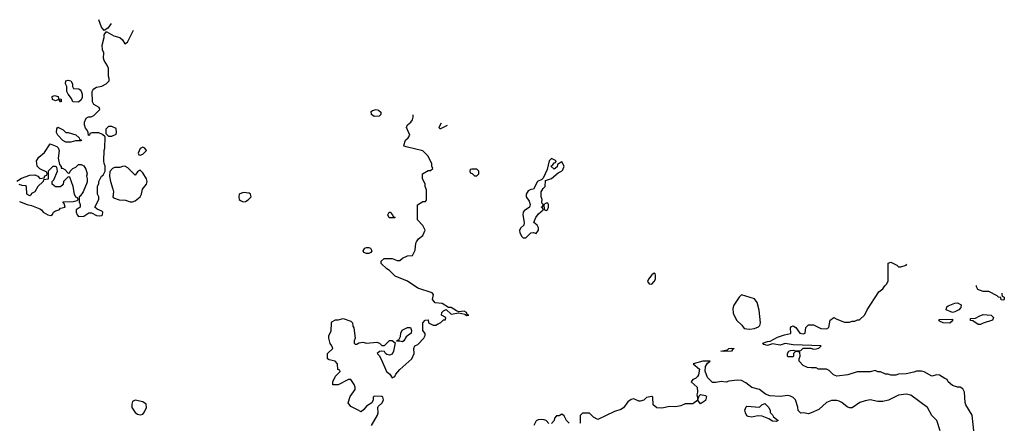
# Model space of a CAD drawing. Header units: inches. Extents: x 2380053 to 2584298, y 380219 to 546618.
# Tile 283 of 656: x 2447372 to 2455034, y 540987 to 544129. Entities that reach past the tile are written whole.
import ezdxf

# ---------------------------------------------------------------- set-up
doc = ezdxf.new("R2010")
doc.units = ezdxf.units.IN
doc.header["$MEASUREMENT"] = 0
doc.layers.add('C4544', color=7, linetype='Continuous')
doc.layers.add('C4554', color=7, linetype='Continuous')

msp = doc.modelspace()

# ---------------------------------------------------------------- linework, layer by layer
at = {"layer": 'C4544', "color": 2}
for points, elevation in [([(2448084, 544099.9), (2448056.9, 544063.1), (2448030, 544046), (2448008, 544070), (2447988.4, 544128.9)], 54), ([(2447350, 542872), (2447385.6, 542894.4), (2447450, 542918), (2447490, 542922), (2447514, 542910), (2447530, 542894), (2447562, 542898), (2447567.3, 542912.7), (2447582, 542918), (2447586, 542930), (2447582, 542942), (2447530, 542968), (2447509, 542989), (2447504, 543030), (2447522, 543058), (2447564.7, 543095.3), (2447610, 543162), (2447662, 543142), (2447671.6, 543131.6), (2447678, 543110), (2447671.6, 543051.6), (2447682, 543002), (2447694, 542986), (2447694, 542974), (2447706, 542974), (2447723.6, 542963.6), (2447750, 542934), (2447762, 542938), (2447766, 542950), (2447786, 542970), (2447810, 542982), (2447830, 543002), (2447850, 543002), (2447870, 542992), (2447886.4, 542966.4), (2447896, 542930), (2447891.3, 542910), (2447898, 542890), (2447896.9, 542863.1), (2447864.7, 542790), (2447843.6, 542756.4), (2447834, 542750), (2447834, 542710), (2447842, 542690), (2447842, 542670), (2447812, 542648), (2447811.3, 542630), (2447818, 542610), (2447830, 542598), (2447870, 542600.7), (2447910, 542624.7), (2447930, 542626), (2447970, 542606), (2447990, 542601), (2448010, 542604.7), (2448015.3, 542610), (2448019.3, 542630), (2448010, 542639.3), (2447974, 542654), (2447958, 542670), (2447988, 542730), (2447988, 542750), (2447978, 542770), (2447978, 542830), (2447987.3, 542852.7), (2447988, 542870), (2448008, 542910), (2448020.4, 542919.6), (2448038, 542950), (2448038, 542990), (2448028.9, 543008.9), (2448028, 543030), (2448028.7, 543110), (2448034, 543130), (2448038, 543218), (2448016.4, 543236.4), (2447988.4, 543248.4), (2447932.7, 543247.3), (2447918, 543242), (2447914, 543230), (2447908, 543228), (2447906, 543250), (2447898, 543270), (2447884, 543284), (2447875.3, 543310), (2447875.3, 543330), (2447890, 543362), (2447908.4, 543371.6), (2447927.3, 543372.7), (2447950, 543382), (2447995.3, 543430), (2447990, 543446), (2447950, 543468), (2447939, 543490), (2447935.3, 543570), (2447940.2, 543579.8), (2447948.9, 543591.1), (2447970, 543604.7), (2448010, 543612), (2448046, 543630), (2448067.3, 543652.7), (2448068, 543670), (2448062, 543690), (2448062, 543750), (2448055.3, 543770), (2448028.7, 543810), (2448024, 543830), (2448028, 543870), (2448015.3, 543895.3), (2448014, 543930), (2448028.7, 543990), (2448028.7, 544011.3), (2448046, 544034), (2448050, 544034), (2448104.5, 544004.5), (2448151, 543991), (2448171.3, 543971.3), (2448190, 543942), (2448210, 543954), (2448256.8, 544047.6)], 54), ([(2447370, 542714.8), (2447430, 542691), (2447463.5, 542683.5), (2447530, 542658), (2447542, 542650), (2447554, 542630), (2447590, 542611.3), (2447615.3, 542604.7), (2447628.4, 542611.6), (2447635.3, 542630), (2447650, 542641), (2447678, 542650), (2447690, 542662), (2447726, 542670), (2447718, 542698), (2447708.4, 542711.6), (2447787.3, 542712.7), (2447818, 542722), (2447826, 542730), (2447822, 542742), (2447808, 542748), (2447798, 542770), (2447788, 542830), (2447762, 542902), (2447750, 542906), (2447714, 542870), (2447710, 542846), (2447690, 542828), (2447650, 542828), (2447626, 542850), (2447626, 542870), (2447636.4, 542883.6), (2447666, 542950), (2447662, 542982), (2447650, 542986), (2447630, 542986), (2447594, 542950), (2447592.7, 542887.3), (2447558, 542882), (2447554, 542870), (2447512, 542830), (2447491.1, 542788.9), (2447464.7, 542775.3), (2447458, 542762), (2447450, 542758), (2447428.7, 542770), (2447426, 542830), (2447416.4, 542836.4), (2447390, 542838), (2447367.3, 542847.3)], 54), ([(2450000, 541093), (2449950, 541118), (2449928, 541148), (2449944.7, 541195.3), (2449982, 541250), (2449982, 541270), (2449975.3, 541290), (2449950, 541328), (2449930, 541328), (2449850, 541286), (2449810, 541286), (2449808, 541310), (2449830, 541354), (2449866, 541390), (2449862, 541402), (2449847.3, 541407.3), (2449846, 541450), (2449826, 541470), (2449780.4, 541480.4), (2449766, 541490), (2449768, 541530), (2449808, 541570), (2449802, 541590), (2449789.2, 541609.2), (2449778, 541650), (2449778, 541670), (2449794.6, 541705.4), (2449798, 541770), (2449802, 541778), (2449828.4, 541791.6), (2449850, 541792), (2449890, 541802), (2449950, 541782), (2449962, 541770), (2449963.6, 541743.6), (2449972, 541730), (2449982, 541650), (2449974, 541630), (2449974, 541610), (2449983.6, 541603.6), (2449996.4, 541603.6), (2450000, 541606.4)], 50)]:
    msp.add_lwpolyline(points, dxfattribs=dict(at, elevation=elevation))
at = {"layer": 'C4544', "color": 2, "elevation": 54}
for points in [[(2447830, 543488), (2447786, 543490), (2447776.4, 543516.4), (2447748.4, 543548.4), (2447738, 543570), (2447738, 543610), (2447728.7, 543630), (2447730, 543652), (2447750, 543658), (2447770, 543652), (2447782, 543630), (2447782, 543610), (2447790, 543594), (2447831.1, 543591.1), (2447843.6, 543583.6), (2447851.6, 543571.6), (2447858, 543550), (2447856.9, 543523.1), (2447850, 543506)], [(2447690, 543488.7), (2447682, 543502), (2447670, 543506), (2447650, 543498), (2447628.4, 543508.4), (2447626, 543530), (2447642, 543538), (2447670.9, 543530.9), (2447674, 543514), (2447694, 543510), (2447694, 543490)], [(2447850, 543186), (2447806, 543186), (2447770, 543175.3), (2447730, 543175.3), (2447708.9, 543188.9), (2447668, 543230), (2447658, 543250), (2447660.4, 543279.6), (2447670, 543292), (2447710, 543272), (2447730, 543252), (2447750, 543251.3), (2447810, 543232), (2447834, 543210), (2447838, 543198), (2447852, 543192)], [(2448090, 543298), (2448063.6, 543296.4), (2448043.6, 543276.4), (2448042, 543242), (2448063.6, 543223.6), (2448090, 543222), (2448122, 543238), (2448126, 543250), (2448122, 543282)], [(2448330, 543138), (2448310, 543126), (2448294, 543090), (2448298, 543078), (2448310, 543074), (2448330, 543082), (2448358, 543110), (2448346, 543130)], [(2448190, 542988), (2448172.7, 542987.3), (2448150, 542978), (2448110, 542978), (2448094, 542970), (2448072.7, 542947.3), (2448072, 542910), (2448078, 542870), (2448098, 542810), (2448101, 542790), (2448098, 542750), (2448102.8, 542742.8), (2448146.4, 542726.4), (2448196.4, 542723.6), (2448231.6, 542711.6), (2448250, 542711.3), (2448270, 542718), (2448308.7, 542750), (2448319, 542770), (2448328, 542810), (2448359, 542850), (2448364, 542870), (2448359, 542890), (2448330, 542938), (2448310, 542958), (2448303.6, 542956.4), (2448290, 542946), (2448270, 542918), (2448214.6, 542974.6)], [(2449110, 542782.7), (2449081, 542770), (2449076, 542750), (2449081, 542730), (2449090, 542721), (2449110, 542711), (2449130, 542714.8), (2449150, 542726), (2449174, 542750), (2449168.7, 542770), (2449157.5, 542777.5)], [(2448270, 541168), (2448250, 541158), (2448243.5, 541136.5), (2448244, 541110), (2448270, 541071), (2448290, 541059.1), (2448310, 541054), (2448330, 541058), (2448343.7, 541076.3), (2448359, 541110), (2448356, 541136), (2448330, 541155.3)]]:
    msp.add_lwpolyline(points, close=True, dxfattribs=at)
at = {"layer": 'C4554', "color": 2}
for points, elevation in [([(2450130, 543375.3), (2450109.2, 543390), (2450106.8, 543413.2), (2450118, 543422), (2450146, 543430), (2450165.4, 543425.4), (2450182, 543410), (2450182, 543390), (2450170, 543378)], 50), ([(2451510, 543048.7), (2451491.3, 543030), (2451476.9, 542963.1), (2451445.4, 542894.6), (2451435.3, 542884.7), (2451402, 542870), (2451371, 542809), (2451350, 542808), (2451330, 542798), (2451312, 542770), (2451312, 542750), (2451335.3, 542715.3), (2451344.7, 542690), (2451338, 542670), (2451298.8, 542641.2), (2451291, 542630), (2451286.8, 542610), (2451298.8, 542550), (2451296, 542530), (2451270.7, 542509.3), (2451261, 542490), (2451262.8, 542470), (2451280.7, 542440.7), (2451290, 542431.3), (2451310, 542431.3), (2451350, 542471), (2451370, 542471.3), (2451390, 542464.7), (2451408.7, 542490), (2451408, 542510), (2451398, 542530), (2451374, 542550), (2451389.2, 542590), (2451410, 542618), (2451446, 542650), (2451442, 542662), (2451429, 542670), (2451442, 542678), (2451446, 542690), (2451438, 542698), (2451435.3, 542710), (2451437.2, 542730), (2451429.6, 542749.6), (2451428.7, 542790), (2451444.5, 542815.5), (2451462, 542830), (2451463.1, 542876.9), (2451510, 542892), (2451562, 542938), (2451588, 542950), (2451598.6, 542961.4), (2451609, 542990), (2451590, 543022), (2451558, 543002), (2451555.3, 542984.7), (2451530, 542966), (2451506, 542990), (2451520.2, 542999.8), (2451530, 543014), (2451542, 543018), (2451546, 543030)], 50), ([(2450930, 542966), (2450890, 542966), (2450878, 542962), (2450874, 542950), (2450878, 542938), (2450892.7, 542932.7), (2450910, 542914), (2450930, 542914), (2450946, 542930), (2450946, 542950)], 50), ([(2451482, 542702), (2451470, 542702), (2451452, 542690), (2451452.7, 542652.7), (2451470, 542644.7), (2451478, 542650), (2451488, 542670), (2451488, 542690)], 50), ([(2450290, 542586), (2450248, 542588), (2450238, 542610), (2450246, 542630), (2450254, 542630), (2450274, 542610), (2450278, 542598), (2450292, 542592)], 50), ([(2450090, 542308), (2450070, 542308.7), (2450050, 542318), (2450046, 542330), (2450058, 542350), (2450070, 542356), (2450090, 542356), (2450102, 542350), (2450111.1, 542328.9), (2450103.6, 542316.4)], 50), ([(2452310, 542155.3), (2452290, 542142), (2452264.7, 542110), (2452258, 542090), (2452270, 542072), (2452290, 542071.3), (2452308.7, 542090), (2452319, 542110), (2452320.4, 542140.4), (2452318, 542150)], 50), ([(2452990, 541988), (2452970, 541968), (2452930, 541908), (2452922, 541882), (2452924.5, 541844.5), (2452950, 541791.3), (2452990.7, 541750.7), (2453010, 541724.7), (2453050, 541720.7), (2453090, 541724.9), (2453121.6, 541738.4), (2453131.8, 541750), (2453135.6, 541770), (2453126.8, 541866.8), (2453110, 541928), (2453090, 541955.3)], 50), ([(2454630, 541849.4), (2454582, 541870), (2454585.6, 541894.4), (2454597.2, 541902.8), (2454650, 541922.8), (2454670, 541924), (2454698, 541910), (2454696, 541890), (2454680.7, 541870), (2454650, 541854)], 42), ([(2454610, 541767.6), (2454558, 541770), (2454530, 541782), (2454522, 541790), (2454530, 541796), (2454630, 541798), (2454630, 541784)], 42), ([(2454850, 541757), (2454830, 541757.2), (2454790, 541785.2), (2454770, 541786.6), (2454770, 541802), (2454810, 541806), (2454837.4, 541822.6), (2454870, 541834), (2454932, 541830), (2454951.1, 541811.1), (2454942.8, 541790), (2454870, 541766.6)], 42), ([(2450350, 541622), (2450330, 541628), (2450306, 541626), (2450310, 541634), (2450322, 541638), (2450336.4, 541663.6), (2450338, 541690), (2450348.4, 541711.6), (2450390, 541732), (2450412.7, 541732.7), (2450422, 541710), (2450418, 541690), (2450379.6, 541660.4), (2450362, 541630)], 50), ([(2452850, 541545.6), (2452828.7, 541550), (2452880.4, 541559.6), (2452890, 541570.7), (2452910, 541573.4), (2452931, 541570), (2452918, 541562), (2452910, 541549.6)], 46), ([(2453258, 541002), (2453230, 541004), (2453202, 541022), (2453150, 541044), (2453115.3, 541044.7), (2453070, 541035.3), (2453040.4, 541040.4), (2453030, 541046), (2453019, 541070), (2453015.3, 541090), (2453024, 541116), (2453030, 541122), (2453128, 541112), (2453146, 541130), (2453170, 541142), (2453202, 541110), (2453211.6, 541088.4), (2453211.6, 541071.6), (2453230, 541054), (2453238, 541038), (2453274, 541010), (2453270, 541006)], 50)]:
    msp.add_lwpolyline(points, close=True, dxfattribs=dict(at, elevation=elevation))
for points, elevation in [([(2450000, 541606.4), (2450010, 541614), (2450042, 541618), (2450070, 541612), (2450150, 541618), (2450171.6, 541611.6), (2450190, 541594), (2450210, 541594), (2450250, 541632), (2450271.6, 541631.6), (2450294, 541614), (2450280.7, 541550), (2450270, 541526), (2450250, 541519), (2450230, 541522), (2450218, 541530), (2450210, 541546), (2450190, 541548), (2450172.7, 541547.3), (2450154, 541530), (2450170, 541514), (2450185.4, 541485.4), (2450226, 541390), (2450252, 541370), (2450270, 541342), (2450290, 541352), (2450299, 541370), (2450330, 541406.8), (2450424, 541490), (2450442, 541530), (2450438, 541570), (2450448, 541590), (2450470, 541602), (2450518, 541650), (2450528, 541670), (2450527.3, 541687.3), (2450508, 541710), (2450508, 541770), (2450526, 541790), (2450550, 541792), (2450554, 541770), (2450590, 541752), (2450610, 541752), (2450622, 541758), (2450650, 541772), (2450670, 541792), (2450686, 541794), (2450688, 541810), (2450655.3, 541830), (2450658, 541850), (2450670, 541862), (2450690, 541872), (2450730, 541838), (2450790, 541847.7), (2450836.9, 541836.9), (2450850, 541826.8), (2450866, 541830), (2450854.6, 541834.6), (2450848.7, 541850), (2450830, 541859.3), (2450790, 541854), (2450770, 541862), (2450730, 541889), (2450708, 541888), (2450660.2, 541920.2), (2450605.8, 541925.8), (2450585.2, 541950), (2450593.2, 541990), (2450582, 542002), (2450470, 542039), (2450390, 542094), (2450292.9, 542132.9), (2450250, 542178), (2450228, 542190), (2450186, 542230), (2450186, 542250), (2450208.9, 542271.1), (2450270, 542271.3), (2450310, 542254), (2450330, 542254), (2450350, 542274), (2450390, 542292), (2450430, 542294), (2450450, 542334), (2450455.3, 542390), (2450460.2, 542399.8), (2450476.4, 542423.6), (2450508, 542450), (2450528, 542490), (2450510, 542526), (2450468, 542570), (2450467.3, 542687.3), (2450510, 542714), (2450530, 542714), (2450536.4, 542723.6), (2450536.4, 542803.6), (2450526, 542830), (2450526, 542850), (2450507.3, 542892.7), (2450506, 542930), (2450550, 542954), (2450570, 542954), (2450586, 542970), (2450578, 542990), (2450578, 543010), (2450548, 543070), (2450510, 543108), (2450379, 543139), (2450364.7, 543144.7), (2450362, 543150), (2450374, 543190), (2450395.3, 543210), (2450408, 543230), (2450382, 543290), (2450388.7, 543310), (2450415.3, 543330), (2450428.7, 543350), (2450434, 543370), (2450434.1, 543388.3)], 50), ([(2450650.6, 543322.7), (2450634, 543290), (2450642, 543282), (2450650, 543282), (2450701, 543307.5)], 50), ([(2454797.2, 540930), (2454782.7, 541050), (2454734, 541130), (2454728.7, 541150), (2454724, 541230), (2454710, 541255.3), (2454690, 541268.7), (2454670, 541269), (2454630, 541282), (2454598, 541310), (2454588.7, 541328.7), (2454570, 541335.3), (2454530, 541362), (2454510, 541366), (2454470, 541355.3), (2454410, 541389.2), (2454390, 541394), (2454350, 541394), (2454330, 541385.2), (2454270, 541373.2), (2454211.1, 541368.9), (2454190, 541362), (2454150, 541362), (2454130, 541368.7), (2454110, 541368.7), (2454070, 541388), (2454048.9, 541388.9), (2454030, 541398), (2453990, 541388.7), (2453890, 541388.7), (2453815.3, 541364.7), (2453730, 541354), (2453704.7, 541364.7), (2453670, 541398), (2453650, 541408), (2453588, 541408), (2453570, 541418), (2453530, 541418), (2453503.1, 541423.1), (2453470, 541438), (2453438, 541470), (2453438, 541490), (2453446, 541510), (2453442, 541542), (2453410, 541546), (2453394, 541530), (2453394, 541510), (2453390, 541506), (2453350, 541506), (2453346, 541510), (2453348, 541530), (2453358, 541550), (2453370, 541554.8), (2453390, 541558), (2453410, 541552), (2453450, 541554), (2453470, 541571.3), (2453528.4, 541571.6), (2453550, 541564.7), (2453570, 541566), (2453590, 541572), (2453608, 541590), (2453390, 541598.9), (2453330, 541607.8), (2453290, 541596.2), (2453230, 541606), (2453190, 541592.3), (2453162, 541602), (2453154, 541610), (2453190, 541623.8), (2453213.2, 541626.8), (2453270, 541658.8), (2453322.7, 541677.3), (2453370, 541687.3), (2453373.2, 541690), (2453369.4, 541730.6), (2453378, 541742), (2453390, 541746.8), (2453413, 541733), (2453444, 541690), (2453470, 541683.1), (2453485.2, 541690), (2453490, 541734), (2453510, 541754), (2453550, 541754), (2453605.4, 541725.4), (2453650, 541722), (2453667.3, 541732.7), (2453678, 541790), (2453708.4, 541811.6), (2453730, 541798), (2453790, 541774), (2453830, 541774), (2453850, 541782), (2453870, 541782), (2453892.7, 541792.7), (2453907.3, 541792.7), (2453948.4, 541831.6), (2453968, 541870), (2454058, 542010), (2454090, 542034), (2454103.1, 542056.9), (2454118, 542070), (2454130, 542094), (2454130, 542234), (2454150, 542242), (2454198, 542218), (2454210, 542204.7), (2454230, 542204.7), (2454270, 542218), (2454274.4, 542225.4)], 46), ([(2455015.9, 542000.8), (2455014, 541990), (2455018, 541978), (2455034, 541970), (2455034, 541950), (2455030, 541946), (2455010, 541948), (2455006, 541966), (2454990, 541968), (2454979, 541979), (2454914, 542014), (2454870, 542014), (2454828, 542030), (2454818, 542050), (2454818, 542060.8)], 42), ([(2454534, 540930), (2454508.9, 541008.9), (2454470, 541048), (2454435.3, 541110), (2454305.6, 541205.6), (2454270, 541213.2), (2454210, 541206), (2454132.5, 541167.5), (2454090, 541156), (2454050, 541157.2), (2453990, 541169.2), (2453950, 541161.2), (2453910, 541148.7), (2453850, 541108.7), (2453830, 541108.7), (2453810, 541115.3), (2453770, 541148.7), (2453750, 541159), (2453730, 541164), (2453690, 541164), (2453650, 541149), (2453590, 541094), (2453530.7, 541069.3), (2453510, 541061.2), (2453472, 541068), (2453450, 541066), (2453430, 541086), (2453427.3, 541112.7), (2453408.7, 541170), (2453390, 541188.7), (2453370, 541199), (2453350, 541204), (2453290, 541197.2), (2453210, 541202), (2453175.5, 541215.5), (2453129.4, 541249.4), (2453070, 541265.2), (2453022.4, 541302.4), (2452990, 541319.5), (2452958, 541322), (2452890, 541315.3), (2452870, 541308.7), (2452830, 541314), (2452790, 541304), (2452764, 541304), (2452724.7, 541344.7), (2452707.3, 541392.7), (2452708, 541430), (2452724, 541456), (2452746, 541470), (2452688.2, 541471.8), (2452612, 541450), (2452662, 541410), (2452654.8, 541365.2), (2452647.1, 541352.9), (2452630, 541335.3), (2452610, 541328), (2452598, 541310), (2452644.7, 541270), (2452646.8, 541230), (2452641, 541210), (2452650, 541174), (2452659, 541201), (2452668.7, 541211.3), (2452710, 541204.7), (2452715.5, 541195.5), (2452710, 541164), (2452670, 541139), (2452650, 541168), (2452610, 541139), (2452550, 541139), (2452516.8, 541123.2), (2452475.3, 541115.3), (2452430, 541119), (2452370, 541105.2), (2452330, 541109), (2452302, 541130), (2452298, 541190), (2452290, 541195.3), (2452274.6, 541194.6), (2452250, 541188.7), (2452230, 541168.7), (2452199.8, 541160.2), (2452190, 541159), (2452150, 541179), (2452130, 541174), (2452104.9, 541155.1), (2452070, 541108.7), (2452050, 541094), (2451999.8, 541080.2), (2451870, 541018), (2451836.4, 541036.4), (2451807.3, 541067.3), (2451752.7, 541067.3), (2451732.7, 541047.3), (2451734, 540990), (2451730, 540986)], 50), ([(2450108.7, 540970), (2450156, 541050), (2450160.9, 541070), (2450159, 541110), (2450162, 541118), (2450192.1, 541147.9), (2450202, 541170), (2450200.4, 541180.4), (2450198, 541190), (2450190, 541195.3), (2450130, 541198), (2450122, 541190), (2450122, 541170), (2450112.7, 541147.3), (2450070, 541122), (2450050, 541095.3), (2450030, 541078), (2450000, 541093)], 50), ([(2451490, 540986), (2451468.4, 541008.4), (2451454.6, 541014.6), (2451430, 541018), (2451405.4, 541014.6), (2451390, 541006), (2451374, 540970)], 50), ([(2451647.3, 540987.3), (2451626, 541010), (2451610, 541046), (2451590, 541058), (2451570, 541046), (2451550, 541046), (2451532.7, 541027.3), (2451531.6, 541008.4), (2451510, 540986)], 50)]:
    msp.add_lwpolyline(points, dxfattribs=dict(at, elevation=elevation))

doc.saveas('drawing.dxf')
